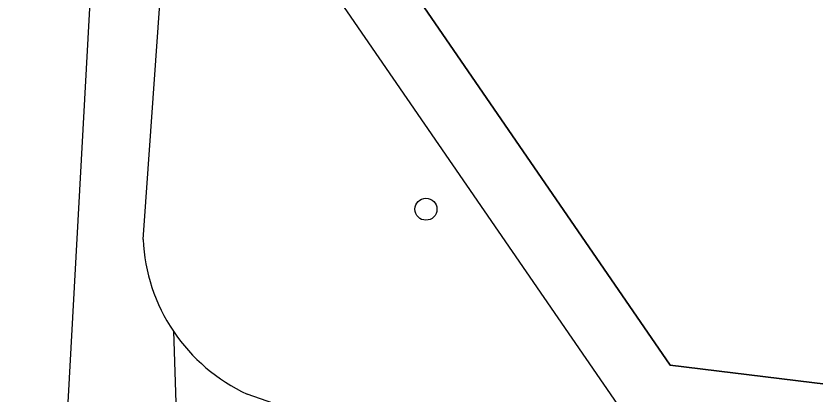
# Model space of a CAD drawing. Extents: x 157466 to 158888, y 383063 to 384677.
# Drawn here: x 157865.5 to 157900.99, y 384289.2 to 384306.01 of the extents above; entities that cross this region are included whole.
import ezdxf

# ---------------------------------------------------------------- set-up
doc = ezdxf.new("R2010")
doc.units = 0
for name, color, linetype in [('IMGEO_Boom', 7, 'Continuous'), ('IMGEO_Groenvoorziening', 7, 'Continuous'), ('IMGEO_Hek', 7, 'Continuous'), ('IMGEO_Rijbaan_lokaal_gesloten', 7, 'Continuous')]:
    doc.layers.add(name, color=color, linetype=linetype)

msp = doc.modelspace()

# ---------------------------------------------------------------- linework, layer by layer
at = {"layer": 'IMGEO_Boom'}
msp.add_circle((157883.711, 384297.42), 0.489, dxfattribs=at)
at = {"layer": 'IMGEO_Groenvoorziening'}
for points in [[(157894.562, 384287.641), (157892.858, 384287.839), (157878.978, 384308.018), (157882.13, 384347.606)], [(157887.038, 384339.323), (157884.766, 384337.762), (157881.988, 384308.806), (157894.565, 384290.48), (157903.64, 384289.372)]]:
    msp.add_lwpolyline(points, dxfattribs=at)
at = {"layer": 'IMGEO_Hek'}
for points in [[(157894.562, 384287.641), (157892.858, 384287.839), (157878.978, 384308.018), (157882.13, 384347.606)], [(157903.64, 384289.372), (157894.565, 384290.48), (157881.988, 384308.806), (157884.766, 384337.762), (157887.038, 384339.323)]]:
    msp.add_lwpolyline(points, dxfattribs=at)
at = {"layer": 'IMGEO_Rijbaan_lokaal_gesloten'}
for points in [[(157875.291, 384378.432), (157870.889, 384335.918), (157869.292, 384316.073), (157865.666, 384250), (157865.5, 384246.978)], [(157871.143, 384296.075), (157873.039, 384322.894), (157875.117, 384345.846)], [(157872.493, 384291.994), (157872.709, 384285.645)], [(157894.359, 384286.389), (157878.387, 384288.274), (157875.763, 384289.204)]]:
    msp.add_lwpolyline(points, dxfattribs=at)
for centre, radius, start, end in [((157879.114, 384296.448), 7.98, 182.6795, 213.929), ((157879.125, 384296.456), 7.993, 213.9306, 245.127)]:
    msp.add_arc(centre, radius, start, end, dxfattribs=at)

doc.saveas('drawing.dxf')
